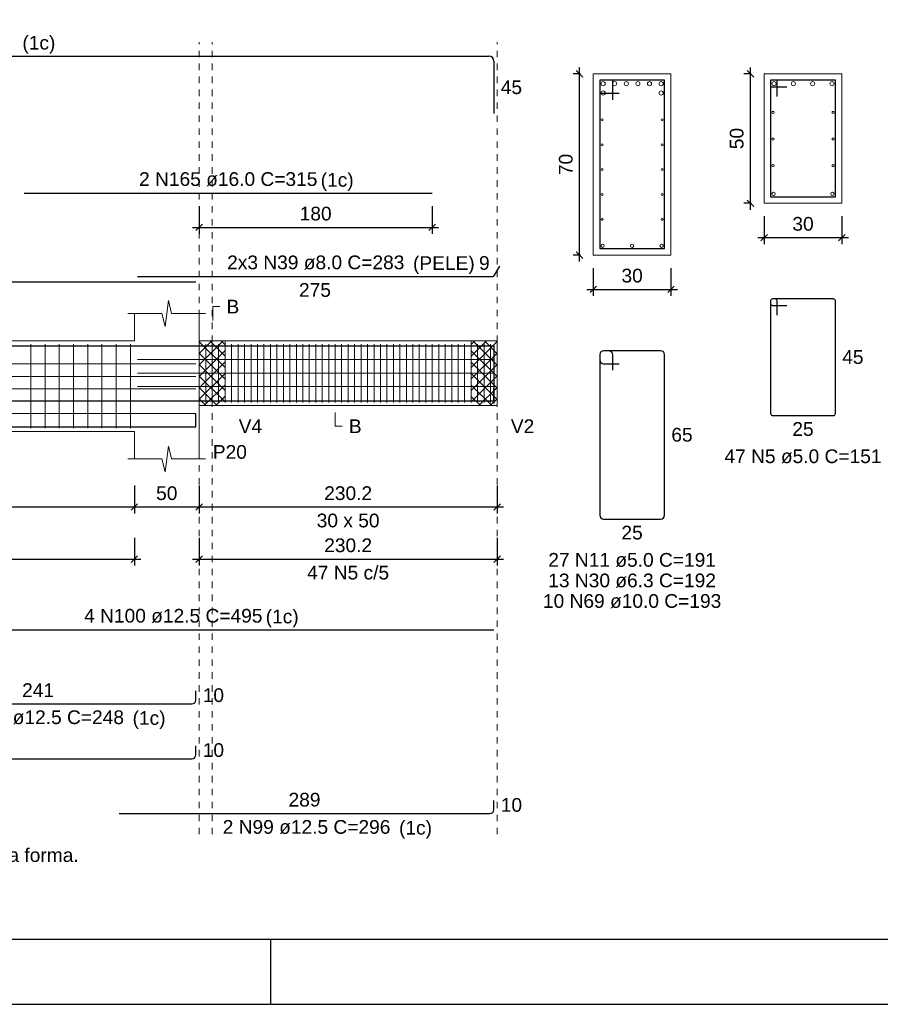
# Model space of a CAD drawing. Header units: millimetres. Extents: x 10 to 1250, y -62 to 528.
# Tile 854 of 909: x 882 to 895, y 69 to 84. Entities that reach past the tile are written whole.
import ezdxf

# ---------------------------------------------------------------- set-up
doc = ezdxf.new("R2010")
doc.units = ezdxf.units.MM
doc.header["$LTSCALE"] = 0.05
doc.linetypes.add('DOT', pattern=[6.35, 0, -6.35])
for name, color, linetype, lineweight in [('Descrição da armadura', 7, 'Continuous', 5), ('DT-Arm complementar', 5, 'Continuous', 5), ('DT-Barras na forma', 2, 'Continuous', 30), ('DT-Barras no corte', 5, 'Continuous', 5), ('DT-Barras rebatidas', 2, 'Continuous', 30), ('DT-Cotas', 9, 'Continuous', 5), ('DT-Forma', 5, 'Continuous', 5), ('DT-Hachura intersecção vigas', 9, 'Continuous', 5), ('DT-Pontilhado', 9, 'DOT', 5), ('DT-Textos', 7, 'Continuous', 5), ('Textos armaduras', 7, 'Continuous', 5)]:
    doc.layers.add(name, color=color, linetype=linetype, lineweight=lineweight)
doc.layers.add('FOLHA_PADRÃO', color=7, linetype='Continuous')
doc.styles.add('Arial', font='arial.ttf')
doc.styles.get("Standard").update_dxf_attribs({"font": 'arial.ttf'})
doc.dimstyles.new('UM_25.000000', dxfattribs={"dimtxt": 0.18, "dimasz": 0.1, "dimexe": 0.1, "dimexo": 0.2, "dimgap": 0, "dimtad": 1, "dimtih": 1, "dimtoh": 1, "dimdec": 1, "dimlfac": 25, "dimzin": 0, "dimdsep": 46, "dimtxsty": 'Standard', "dimcen": 0.09, "dimdle": 0.1, "dimadec": 1, "dimazin": 2, "dimtfac": 1, "dimtdec": 4, "dimtofl": 0, "dimtmove": 0, "dimatfit": 3, "dimfxl": 1, "dimtolj": 1, "dimarcsym": 0})
doc.dimstyles.new('UM_50.000000', dxfattribs={"dimtxt": 0.18, "dimasz": 0.1, "dimexe": 0.1, "dimexo": 0.2, "dimgap": 0.1, "dimtad": 1, "dimdec": 1, "dimlfac": 50, "dimzin": 0, "dimdsep": 46, "dimtxsty": 'Standard', "dimblk": 'OBLIQUE', "dimcen": 0.09, "dimdle": 0.1, "dimadec": 1, "dimazin": 2, "dimtfac": 1, "dimtdec": 1, "dimtofl": 0, "dimtmove": 0, "dimatfit": 3, "dimldrblk": 'OBLIQUE', "dimfxl": 1, "dimtolj": 1, "dimarcsym": 1})
pattern_1 = [(45, (788.06101, 56.75391), (-0.08838835, 0.08838835), []), (135, (788.06101, 56.75391), (-0.08838835, -0.08838835), [])]

# ---------------------------------------------------------------- blocks, each defined once
blk = doc.blocks.new('A1EST. 1500')
at = {"layer": 'FOLHA_PADRÃO', "color": 1, "linetype": 'Continuous'}
for p, q in [((95.5, 0), (95.5, 1)), ((0, 0), (150.008, 0))]:
    blk.add_line(p, q, dxfattribs=at)
at = {"layer": 'FOLHA_PADRÃO', "color": 6, "linetype": 'Continuous'}
blk.add_lwpolyline([(149, 58.4), (149, 1), (1, 1), (1, 58.4), (149, 58.4)], dxfattribs=at)
blk = doc.blocks.new('_Oblique')
at = {"color": 0, "linetype": 'ByBlock', "lineweight": -2}
blk.add_line((-0.5, -0.5), (0.5, 0.5), dxfattribs=at)
blk = doc.blocks.new('*D1271')
at = {"layer": 'Defpoints', "color": 0, "transparency": 16777216}
for p in [(874.705, 76.743), (883.667, 76.743), (883.667, 76.213)]:
    blk.add_point(p, dxfattribs=at)
at = {"layer": 'DT-Cotas', "color": 0, "lineweight": -2, "transparency": 16777216}
for p, q in [((874.705, 76.543), (874.705, 76.113)), ((883.667, 76.543), (883.667, 76.113)), ((874.605, 76.213), (883.767, 76.213))]:
    blk.add_line(p, q, dxfattribs=at)
at = {"layer": 'DT-Cotas', "color": 0, "lineweight": -2, "transparency": 16777216, "xscale": 0.1, "yscale": 0.1, "zscale": 0.1, "rotation": 180}
blk.add_blockref('_Oblique', (874.705, 76.213), dxfattribs=at)
at = {"layer": 'DT-Cotas', "color": 0, "lineweight": -2, "transparency": 16777216, "xscale": 0.1, "yscale": 0.1, "zscale": 0.1}
blk.add_blockref('_Oblique', (883.667, 76.213), dxfattribs=at)
at = {"layer": 'DT-Cotas', "transparency": 16777216, "insert": (879.186, 76.425), "char_height": 0.2118, "attachment_point": 5, "rotation": 0.0057, "style": 'Arial'}
blk.add_mtext('\\A1;448.1', dxfattribs=at)
blk = doc.blocks.new('*D1272')
at = {"layer": 'Defpoints', "color": 0, "transparency": 16777216}
for p in [(883.667, 76.743), (884.667, 76.743), (884.667, 76.213)]:
    blk.add_point(p, dxfattribs=at)
at = {"layer": 'DT-Cotas', "color": 0, "lineweight": -2, "transparency": 16777216}
for p, q in [((883.667, 76.543), (883.667, 76.113)), ((884.667, 76.543), (884.667, 76.113)), ((883.567, 76.213), (884.767, 76.213))]:
    blk.add_line(p, q, dxfattribs=at)
at = {"layer": 'DT-Cotas', "color": 0, "lineweight": -2, "transparency": 16777216, "xscale": 0.1, "yscale": 0.1, "zscale": 0.1, "rotation": 180}
blk.add_blockref('_Oblique', (883.667, 76.213), dxfattribs=at)
at = {"layer": 'DT-Cotas', "color": 0, "lineweight": -2, "transparency": 16777216, "xscale": 0.1, "yscale": 0.1, "zscale": 0.1}
blk.add_blockref('_Oblique', (884.667, 76.213), dxfattribs=at)
at = {"layer": 'DT-Cotas', "transparency": 16777216, "insert": (884.167, 76.425), "char_height": 0.2118, "attachment_point": 5, "rotation": 0.0057, "style": 'Arial'}
blk.add_mtext('\\A1;50', dxfattribs=at)
blk = doc.blocks.new('*D1273')
at = {"layer": 'Defpoints', "color": 0, "transparency": 16777216}
for p in [(884.667, 76.743), (889.271, 76.743), (889.271, 76.213)]:
    blk.add_point(p, dxfattribs=at)
at = {"layer": 'DT-Cotas', "color": 0, "lineweight": -2, "transparency": 16777216}
for p, q in [((884.667, 76.543), (884.667, 76.113)), ((889.271, 76.543), (889.271, 76.113)), ((884.567, 76.213), (889.371, 76.213))]:
    blk.add_line(p, q, dxfattribs=at)
at = {"layer": 'DT-Cotas', "color": 0, "lineweight": -2, "transparency": 16777216, "xscale": 0.1, "yscale": 0.1, "zscale": 0.1, "rotation": 180}
blk.add_blockref('_Oblique', (884.667, 76.213), dxfattribs=at)
at = {"layer": 'DT-Cotas', "color": 0, "lineweight": -2, "transparency": 16777216, "xscale": 0.1, "yscale": 0.1, "zscale": 0.1}
blk.add_blockref('_Oblique', (889.271, 76.213), dxfattribs=at)
at = {"layer": 'DT-Cotas', "transparency": 16777216, "insert": (886.969, 76.425), "char_height": 0.2118, "attachment_point": 5, "rotation": 0.0057, "style": 'Arial'}
blk.add_mtext('\\A1;230.2', dxfattribs=at)
blk = doc.blocks.new('*D1277')
at = {"layer": 'Defpoints', "color": 0, "transparency": 16777216}
for p in [(877.825, 75.938), (883.667, 75.938), (883.667, 75.408)]:
    blk.add_point(p, dxfattribs=at)
at = {"layer": 'DT-Cotas', "color": 0, "lineweight": -2, "transparency": 16777216}
for p, q in [((877.825, 75.738), (877.825, 75.308)), ((883.667, 75.738), (883.667, 75.308)), ((877.725, 75.408), (883.767, 75.408))]:
    blk.add_line(p, q, dxfattribs=at)
at = {"layer": 'DT-Cotas', "color": 0, "lineweight": -2, "transparency": 16777216, "xscale": 0.1, "yscale": 0.1, "zscale": 0.1, "rotation": 180}
blk.add_blockref('_Oblique', (877.825, 75.408), dxfattribs=at)
at = {"layer": 'DT-Cotas', "color": 0, "lineweight": -2, "transparency": 16777216, "xscale": 0.1, "yscale": 0.1, "zscale": 0.1}
blk.add_blockref('_Oblique', (883.667, 75.408), dxfattribs=at)
at = {"layer": 'DT-Cotas', "transparency": 16777216, "insert": (880.746, 75.62), "char_height": 0.2118, "attachment_point": 5, "rotation": 0.0057, "style": 'Arial'}
blk.add_mtext('\\A1;292.1', dxfattribs=at)
blk = doc.blocks.new('*D1278')
at = {"layer": 'Defpoints', "color": 0, "transparency": 16777216}
for p in [(884.667, 75.938), (889.271, 75.938), (889.271, 75.408)]:
    blk.add_point(p, dxfattribs=at)
at = {"layer": 'DT-Cotas', "color": 0, "lineweight": -2, "transparency": 16777216}
for p, q in [((884.667, 75.738), (884.667, 75.308)), ((889.271, 75.738), (889.271, 75.308)), ((884.567, 75.408), (889.371, 75.408))]:
    blk.add_line(p, q, dxfattribs=at)
at = {"layer": 'DT-Cotas', "color": 0, "lineweight": -2, "transparency": 16777216, "xscale": 0.1, "yscale": 0.1, "zscale": 0.1, "rotation": 180}
blk.add_blockref('_Oblique', (884.667, 75.408), dxfattribs=at)
at = {"layer": 'DT-Cotas', "color": 0, "lineweight": -2, "transparency": 16777216, "xscale": 0.1, "yscale": 0.1, "zscale": 0.1}
blk.add_blockref('_Oblique', (889.271, 75.408), dxfattribs=at)
at = {"layer": 'DT-Cotas', "transparency": 16777216, "insert": (886.969, 75.62), "char_height": 0.2118, "attachment_point": 5, "rotation": 0.0057, "style": 'Arial'}
blk.add_mtext('\\A1;230.2', dxfattribs=at)
blk = doc.blocks.new('*D1268')
at = {"layer": 'Defpoints', "color": 0, "transparency": 16777216}
for p in [(884.667, 81.06), (888.267, 81.06), (888.267, 80.531)]:
    blk.add_point(p, dxfattribs=at)
at = {"layer": 'DT-Cotas', "color": 0, "lineweight": -2, "transparency": 16777216}
for p, q in [((884.667, 80.86), (884.667, 80.431)), ((888.267, 80.86), (888.267, 80.431)), ((884.567, 80.531), (888.367, 80.531))]:
    blk.add_line(p, q, dxfattribs=at)
at = {"layer": 'DT-Cotas', "color": 0, "lineweight": -2, "transparency": 16777216, "xscale": 0.1, "yscale": 0.1, "zscale": 0.1, "rotation": 180}
blk.add_blockref('_Oblique', (884.667, 80.531), dxfattribs=at)
at = {"layer": 'DT-Cotas', "color": 0, "lineweight": -2, "transparency": 16777216, "xscale": 0.1, "yscale": 0.1, "zscale": 0.1}
blk.add_blockref('_Oblique', (888.267, 80.531), dxfattribs=at)
at = {"layer": 'DT-Cotas', "transparency": 16777216, "insert": (886.467, 80.743), "char_height": 0.2118, "attachment_point": 5, "rotation": 0.0057, "style": 'Arial'}
blk.add_mtext('\\A1;180', dxfattribs=at)
blk = doc.blocks.new('*D1279')
at = {"layer": 'Defpoints', "color": 0, "transparency": 16777216}
for p in [(890.544, 82.903), (890.756, 82.903), (890.756, 80.103)]:
    blk.add_point(p, dxfattribs=at)
at = {"layer": 'DT-Cotas', "color": 0, "lineweight": -2, "transparency": 16777216}
for p, q in [((890.556, 82.903), (890.444, 82.903)), ((890.544, 80.003), (890.544, 83.003)), ((890.556, 80.103), (890.444, 80.103))]:
    blk.add_line(p, q, dxfattribs=at)
at = {"layer": 'DT-Cotas', "color": 0, "lineweight": -2, "transparency": 16777216, "xscale": 0.1, "yscale": 0.1, "zscale": 0.1}
for p, rotation in [((890.544, 82.903), 90), ((890.544, 80.103), 270)]:
    blk.add_blockref('_Oblique', p, dxfattribs=dict(at, rotation=rotation))
at = {"layer": 'DT-Cotas', "transparency": 16777216, "insert": (890.332, 81.503), "char_height": 0.2118, "attachment_point": 5, "rotation": 90, "style": 'Arial'}
blk.add_mtext('\\A1;70', dxfattribs=at)
blk = doc.blocks.new('*D1280')
at = {"layer": 'Defpoints', "color": 0, "transparency": 16777216}
for p in [(890.756, 80.103), (891.956, 80.103), (891.956, 79.574)]:
    blk.add_point(p, dxfattribs=at)
at = {"layer": 'DT-Cotas', "color": 0, "lineweight": -2, "transparency": 16777216}
for p, q in [((890.756, 79.903), (890.756, 79.474)), ((891.956, 79.903), (891.956, 79.474)), ((890.656, 79.574), (892.056, 79.574))]:
    blk.add_line(p, q, dxfattribs=at)
at = {"layer": 'DT-Cotas', "color": 0, "lineweight": -2, "transparency": 16777216, "xscale": 0.1, "yscale": 0.1, "zscale": 0.1, "rotation": 180}
blk.add_blockref('_Oblique', (890.756, 79.574), dxfattribs=at)
at = {"layer": 'DT-Cotas', "color": 0, "lineweight": -2, "transparency": 16777216, "xscale": 0.1, "yscale": 0.1, "zscale": 0.1}
blk.add_blockref('_Oblique', (891.956, 79.574), dxfattribs=at)
at = {"layer": 'DT-Cotas', "transparency": 16777216, "insert": (891.356, 79.785), "char_height": 0.2118, "attachment_point": 5, "rotation": 0.0057, "style": 'Arial'}
blk.add_mtext('\\A1;30', dxfattribs=at)
blk = doc.blocks.new('*D1281')
at = {"layer": 'Defpoints', "color": 0, "transparency": 16777216}
for p in [(893.184, 82.903), (893.396, 82.903), (893.396, 80.903)]:
    blk.add_point(p, dxfattribs=at)
at = {"layer": 'DT-Cotas', "color": 0, "lineweight": -2, "transparency": 16777216}
for p, q in [((893.196, 82.903), (893.084, 82.903)), ((893.184, 80.803), (893.184, 83.003)), ((893.196, 80.903), (893.084, 80.903))]:
    blk.add_line(p, q, dxfattribs=at)
at = {"layer": 'DT-Cotas', "color": 0, "lineweight": -2, "transparency": 16777216, "xscale": 0.1, "yscale": 0.1, "zscale": 0.1}
for p, rotation in [((893.184, 82.903), 90), ((893.184, 80.903), 270)]:
    blk.add_blockref('_Oblique', p, dxfattribs=dict(at, rotation=rotation))
at = {"layer": 'DT-Cotas', "transparency": 16777216, "insert": (892.972, 81.903), "char_height": 0.2118, "attachment_point": 5, "rotation": 90, "style": 'Arial'}
blk.add_mtext('\\A1;50', dxfattribs=at)
blk = doc.blocks.new('*D1282')
at = {"layer": 'Defpoints', "color": 0, "transparency": 16777216}
for p in [(893.396, 80.903), (894.596, 80.903), (894.596, 80.374)]:
    blk.add_point(p, dxfattribs=at)
at = {"layer": 'DT-Cotas', "color": 0, "lineweight": -2, "transparency": 16777216}
for p, q in [((893.396, 80.703), (893.396, 80.274)), ((894.596, 80.703), (894.596, 80.274)), ((893.296, 80.374), (894.696, 80.374))]:
    blk.add_line(p, q, dxfattribs=at)
at = {"layer": 'DT-Cotas', "color": 0, "lineweight": -2, "transparency": 16777216, "xscale": 0.1, "yscale": 0.1, "zscale": 0.1, "rotation": 180}
blk.add_blockref('_Oblique', (893.396, 80.374), dxfattribs=at)
at = {"layer": 'DT-Cotas', "color": 0, "lineweight": -2, "transparency": 16777216, "xscale": 0.1, "yscale": 0.1, "zscale": 0.1}
blk.add_blockref('_Oblique', (894.596, 80.374), dxfattribs=at)
at = {"layer": 'DT-Cotas', "transparency": 16777216, "insert": (893.996, 80.585), "char_height": 0.2118, "attachment_point": 5, "rotation": 0.0057, "style": 'Arial'}
blk.add_mtext('\\A1;30', dxfattribs=at)

msp = doc.modelspace()

# ---------------------------------------------------------------- hatches: boundary and pattern name
at = {"layer": 'DT-Hachura intersecção vigas', "linetype": 'Continuous'}
h = msp.add_hatch(dxfattribs=at)
h.set_pattern_fill('ANSI37', color=256, style=0)
h.set_pattern_definition(pattern_1)
h.paths.add_polyline_path([(884.6667, 77.7782), (885.0667, 77.7782), (885.0667, 78.7782), (884.6667, 78.7782), (884.6667, 77.7782)])
h = msp.add_hatch(dxfattribs=at)
h.set_pattern_fill('ANSI37', color=256, style=0)
h.set_pattern_definition(pattern_1)
h.paths.add_polyline_path([(888.8707, 77.7782), (889.2707, 77.7782), (889.2707, 78.7782), (888.8707, 78.7782), (888.8707, 77.7782)])

# ---------------------------------------------------------------- linework, layer by layer
at = {"layer": 'DT-Arm complementar'}
for p, q in [((882.0661, 77.4282), (882.0661, 78.7282)), ((882.2861, 77.4282), (882.2861, 78.7282)), ((882.5061, 77.4282), (882.5061, 78.7282)), ((882.7261, 77.4282), (882.7261, 78.7282)), ((882.9461, 77.4282), (882.9461, 78.7282)), ((883.1661, 77.4282), (883.1661, 78.7282)), ((883.3861, 77.4282), (883.3861, 78.7282)), ((883.6061, 77.4282), (883.6061, 78.7282)), ((884.6687, 77.8282), (884.6687, 78.7282)), ((884.7687, 77.8282), (884.7687, 78.7282)), ((884.8687, 77.8282), (884.8687, 78.7282)), ((884.9687, 77.8282), (884.9687, 78.7282)), ((885.0687, 77.8282), (885.0687, 78.7282)), ((885.1687, 77.8282), (885.1687, 78.7282)), ((885.2687, 77.8282), (885.2687, 78.7282)), ((885.3687, 77.8282), (885.3687, 78.7282)), ((885.4687, 77.8282), (885.4687, 78.7282)), ((885.5687, 77.8282), (885.5687, 78.7282)), ((885.6687, 77.8282), (885.6687, 78.7282)), ((885.7687, 77.8282), (885.7687, 78.7282)), ((885.8687, 77.8282), (885.8687, 78.7282)), ((885.9687, 77.8282), (885.9687, 78.7282)), ((886.0687, 77.8282), (886.0687, 78.7282)), ((886.1687, 77.8282), (886.1687, 78.7282)), ((886.2687, 77.8282), (886.2687, 78.7282)), ((886.3687, 77.8282), (886.3687, 78.7282)), ((886.4687, 77.8282), (886.4687, 78.7282)), ((886.5687, 77.8282), (886.5687, 78.7282)), ((886.6687, 77.8282), (886.6687, 78.7282)), ((886.7687, 77.8282), (886.7687, 78.7282)), ((886.8687, 77.8282), (886.8687, 78.7282)), ((886.9687, 77.8282), (886.9687, 78.7282)), ((887.0687, 77.8282), (887.0687, 78.7282)), ((887.1687, 77.8282), (887.1687, 78.7282)), ((887.2687, 77.8282), (887.2687, 78.7282)), ((887.3687, 77.8282), (887.3687, 78.7282)), ((887.4687, 77.8282), (887.4687, 78.7282)), ((887.5687, 77.8282), (887.5687, 78.7282)), ((887.6687, 77.8282), (887.6687, 78.7282)), ((887.7687, 77.8282), (887.7687, 78.7282)), ((887.8687, 77.8282), (887.8687, 78.7282)), ((887.9687, 77.8282), (887.9687, 78.7282)), ((888.0687, 77.8282), (888.0687, 78.7282)), ((888.1687, 77.8282), (888.1687, 78.7282)), ((888.2687, 77.8282), (888.2687, 78.7282)), ((888.3687, 77.8282), (888.3687, 78.7282)), ((888.4687, 77.8282), (888.4687, 78.7282)), ((888.5687, 77.8282), (888.5687, 78.7282)), ((888.6687, 77.8282), (888.6687, 78.7282)), ((888.7687, 77.8282), (888.7687, 78.7282)), ((888.8687, 77.8282), (888.8687, 78.7282)), ((888.9687, 77.8282), (888.9687, 78.7282)), ((889.0687, 77.8282), (889.0687, 78.7282)), ((889.1687, 77.8282), (889.1687, 78.7282)), ((889.2687, 77.8282), (889.2687, 78.7282)), ((883.7167, 78.4894), (889.2207, 78.4894)), ((871.7967, 78.4223), (884.6167, 78.4223)), ((871.7967, 78.2305), (884.6167, 78.2305)), ((883.7167, 78.2807), (889.2207, 78.2807)), ((871.7967, 78.0387), (884.6167, 78.0387)), ((883.7167, 78.0719), (889.2207, 78.0719)), ((871.7967, 77.8468), (884.6167, 77.8468)), ((871.7967, 77.655), (884.6167, 77.655))]:
    msp.add_line(p, q, dxfattribs=at)
at = {"layer": 'DT-Barras na forma'}
for p, q in [((891.0558, 82.803), (890.8558, 82.803)), ((890.8558, 82.803), (890.8558, 80.203)), ((891.8558, 82.803), (890.8558, 82.803)), ((890.8558, 82.803), (890.8558, 82.603)), ((891.0558, 82.503), (891.0558, 82.803)), ((891.8558, 80.203), (891.8558, 82.803)), ((893.5957, 82.803), (893.4957, 82.803)), ((893.4957, 82.803), (893.4957, 81.003)), ((894.4957, 82.803), (893.4957, 82.803)), ((893.4957, 82.803), (893.4957, 82.703)), ((893.5957, 82.553), (893.5957, 82.803)), ((894.4957, 81.003), (894.4957, 82.803)), ((890.8558, 82.603), (891.1558, 82.603)), ((893.4957, 82.703), (893.7457, 82.703)), ((893.4957, 81.003), (894.4957, 81.003)), ((890.8558, 80.203), (891.8558, 80.203))]:
    msp.add_line(p, q, dxfattribs=at)
for points in [[(871.7967, 77.4122), (871.7967, 78.7022), (889.2207, 78.7022), (889.2207, 77.8122)], [(881.9667, 78.7022), (888.2667, 78.7022)], [(883.4327, 77.8507), (889.2207, 77.8507), (889.2207, 78.0507)], [(879.3152, 77.8507), (889.2207, 77.8507)], [(871.7967, 77.6507), (871.7967, 77.4507), (884.6167, 77.4507), (884.6167, 77.6507)], [(879.8055, 77.4507), (884.6167, 77.4507), (884.6167, 77.6507)]]:
    msp.add_lwpolyline(points, dxfattribs=at)
at = {"layer": 'DT-Barras no corte'}
for centre, radius in [((890.9078, 82.751), 0.032), ((891.087, 82.751), 0.032), ((891.2662, 82.751), 0.032), ((891.4454, 82.751), 0.032), ((891.6246, 82.751), 0.032), ((891.8038, 82.751), 0.032), ((893.5477, 82.751), 0.032), ((893.8464, 82.751), 0.032), ((894.1451, 82.751), 0.032), ((894.4437, 82.751), 0.032), ((890.9078, 82.607), 0.032), ((891.8038, 82.607), 0.032), ((893.5317, 82.3075), 0.016), ((894.4597, 82.3075), 0.016), ((890.8918, 82.1913), 0.016), ((891.8198, 82.1913), 0.016), ((890.8918, 81.8077), 0.016), ((891.8198, 81.8077), 0.016), ((893.5317, 81.896), 0.016), ((894.4597, 81.896), 0.016), ((890.8918, 81.424), 0.016), ((891.8198, 81.424), 0.016), ((893.5317, 81.4845), 0.016), ((894.4597, 81.4845), 0.016), ((890.8918, 81.0403), 0.016), ((891.8198, 81.0403), 0.016), ((893.5407, 81.048), 0.025), ((894.4507, 81.048), 0.025), ((890.8918, 80.6567), 0.016), ((891.8198, 80.6567), 0.016), ((890.9008, 80.248), 0.025), ((891.3558, 80.248), 0.025), ((891.8108, 80.248), 0.025)]:
    msp.add_circle(centre, radius, dxfattribs=at)
at = {"layer": 'DT-Barras rebatidas'}
for p, q in [((871.8767, 83.1782), (889.1407, 83.1782)), ((889.2207, 83.0982), (889.2207, 82.2882)), ((881.9667, 81.0602), (888.2667, 81.0602)), ((889.2322, 79.7936), (889.3127, 79.933)), ((871.866, 79.6889), (884.6167, 79.6889)), ((883.7167, 79.7736), (889.1976, 79.7736)), ((893.4957, 79.3963), (893.4957, 77.6563)), ((893.4957, 79.3963), (893.4957, 79.3563)), ((893.5657, 79.4263), (893.5257, 79.4263)), ((894.4657, 79.4263), (893.5257, 79.4263)), ((893.5957, 79.1763), (893.5957, 79.3963)), ((894.4957, 77.6563), (894.4957, 79.3963)), ((893.5257, 79.3263), (893.7457, 79.3263)), ((890.9958, 78.6263), (890.9158, 78.6263)), ((891.7958, 78.6263), (890.9158, 78.6263)), ((890.8558, 78.5663), (890.8558, 76.0863)), ((890.8558, 78.5663), (890.8558, 78.4863)), ((891.0558, 78.3263), (891.0558, 78.5663)), ((891.8558, 76.0863), (891.8558, 78.5663)), ((890.9158, 78.4263), (891.1558, 78.4263)), ((893.5257, 77.6263), (894.4657, 77.6263)), ((890.9158, 76.0263), (891.7958, 76.0263)), ((879.3152, 74.316), (889.2207, 74.316)), ((884.6167, 73.2348), (884.6167, 73.3723)), ((879.8055, 73.1723), (884.5542, 73.1723)), ((884.6167, 72.3876), (884.6167, 72.5251)), ((871.8592, 72.3251), (884.5542, 72.3251)), ((889.2207, 71.5404), (889.2207, 71.6779)), ((883.4327, 71.4779), (889.1582, 71.4779))]:
    msp.add_line(p, q, dxfattribs=at)
for centre, radius, start, end in [((889.1407, 83.0982), 0.08, 0, 90), ((889.1976, 79.8136), 0.04, 270, 330), ((893.5257, 79.3963), 0.03, 90, 180), ((893.5257, 79.3963), 0.03, 90, 180), ((893.5657, 79.3963), 0.03, 0, 90), ((894.4657, 79.3963), 0.03, 0, 90), ((893.5257, 79.3563), 0.03, 180, 270), ((890.9158, 78.5663), 0.06, 90, 180), ((890.9158, 78.5663), 0.06, 90, 180), ((890.9958, 78.5663), 0.06, 0, 90), ((891.7958, 78.5663), 0.06, 0, 90), ((890.9158, 78.4863), 0.06, 180, 270), ((893.5257, 77.6563), 0.03, 180, 270), ((894.4657, 77.6563), 0.03, 270, 0), ((890.9158, 76.0863), 0.06, 180, 270), ((891.7958, 76.0863), 0.06, 270, 0), ((884.5542, 73.2348), 0.0625, 270, 0), ((884.5542, 72.3876), 0.0625, 270, 0), ((889.1582, 71.5404), 0.0625, 270, 0)]:
    msp.add_arc(centre, radius, start, end, dxfattribs=at)
at = {"layer": 'DT-Forma'}
for p, q in [((891.9558, 82.903), (890.7558, 82.903)), ((890.7558, 82.903), (890.7558, 82.903)), ((890.7558, 82.903), (890.7558, 80.103)), ((891.9558, 80.103), (891.9558, 82.903)), ((891.9558, 82.903), (891.9558, 82.903)), ((894.5957, 82.903), (893.3957, 82.903)), ((893.3957, 82.903), (893.3957, 82.903)), ((893.3957, 82.903), (893.3957, 80.903)), ((894.5957, 80.903), (894.5957, 82.903)), ((894.5957, 82.903), (894.5957, 82.903)), ((893.3957, 80.903), (894.5957, 80.903)), ((893.3957, 80.903), (893.3957, 80.903)), ((894.5957, 80.903), (894.5957, 80.903)), ((890.7558, 80.103), (891.9558, 80.103)), ((890.7558, 80.103), (890.7558, 80.103)), ((891.9558, 80.103), (891.9558, 80.103)), ((884.1417, 79.0018), (884.1917, 79.4018)), ((884.1917, 79.4018), (884.2417, 79.2018)), ((883.5667, 79.2018), (884.0917, 79.2018)), ((883.6667, 78.7782), (883.6667, 79.2018)), ((884.0917, 79.2018), (884.1417, 79.0018)), ((884.2417, 79.2018), (884.7667, 79.2018)), ((884.6667, 79.2018), (884.6667, 78.7782)), ((877.1667, 78.7782), (883.6667, 78.7782)), ((884.6667, 78.7782), (885.0667, 78.7782)), ((885.0667, 78.7782), (888.8707, 78.7782)), ((888.8707, 78.7782), (889.2707, 78.7782)), ((884.6667, 76.9546), (884.6667, 77.7782)), ((884.6667, 77.7782), (885.0667, 77.7782)), ((885.0667, 77.7782), (888.8707, 77.7782)), ((888.8707, 77.7782), (889.2707, 77.7782)), ((877.1667, 77.3782), (883.6667, 77.3782)), ((883.6667, 77.3782), (883.6667, 76.9546)), ((884.1417, 76.7546), (884.1917, 77.1546)), ((884.1917, 77.1546), (884.2417, 76.9546)), ((883.5667, 76.9546), (884.0917, 76.9546)), ((884.0917, 76.9546), (884.1417, 76.7546)), ((884.2417, 76.9546), (884.7667, 76.9546))]:
    msp.add_line(p, q, dxfattribs=at)
at = {"layer": 'DT-Forma', "linetype": 'Continuous'}
msp.add_line((889.2707, 78.7782), (889.2707, 77.7782), dxfattribs=at)
at = {"layer": 'DT-Pontilhado', "ltscale": 0.2}
for p, q in [((884.6667, 71.1602), (884.6667, 83.39)), ((884.8667, 71.1602), (884.8667, 83.39)), ((889.2707, 71.1602), (889.2707, 83.39)), ((884.6667, 78.7782), (884.6667, 77.7782)), ((885.0667, 78.7782), (885.0667, 77.7782)), ((888.8707, 78.7782), (888.8707, 77.7782))]:
    msp.add_line(p, q, dxfattribs=at)
at = {"layer": 'DT-Textos'}
for points in [[(884.8785, 79.0959), (884.8785, 79.3077), (884.9844, 79.3077)], [(886.7687, 77.6723), (886.7687, 77.4605), (886.8746, 77.4605)]]:
    msp.add_lwpolyline(points, dxfattribs=at)

# ---------------------------------------------------------------- block references
msp.add_blockref('A1EST. 1500', (790.2755, 68.5322))

# ---------------------------------------------------------------- texts
at = {"layer": 'Descrição da armadura', "linetype": 'Continuous', "char_height": 0.2118, "attachment_point": 8, "line_spacing_factor": 0.798, "style": 'Arial'}
for s, insert, width in [('2 N165 ø16.0 C=315', (885.1167, 81.1661), 5.524605), ('2x3 N39 ø8.0 C=283', (886.4687, 79.8795), 5.491291), ('47 N5 ø5.0 C=151', (893.9957, 76.885), 4.8647), ('27 N11 ø5.0 C=191', (891.3558, 75.285), 5.194653), ('47 N5 c/5', (886.9687, 75.0907), 2.539389), ('13 N30 ø6.3 C=192', (891.3558, 74.9673), 5.194653), ('10 N69 ø10.0 C=193', (891.3558, 74.6496), 5.524605), ('4 N100 ø12.5 C=495', (884.2679, 74.4219), 5.524605), ('1 N97 ø12.5 C=248', (882.2111, 72.8546), 5.194653), ('2 N99 ø12.5 C=296', (886.3267, 71.1602), 5.194653)]:
    msp.add_mtext(s, dxfattribs=dict(at, insert=insert, width=width))
at = {"layer": 'DT-Textos', "char_height": 0.2118, "line_spacing_factor": 0.798, "style": 'Arial'}
for s, insert, width, attachment_point in [('(1c)', (881.937, 83.2139), 1.156382, 7), ('(1c)', (886.545, 81.0959), 1.156382, 7), ('B', (885.0903, 79.2018), 0.447864, 7), ('V4', (885.2785, 77.3546), 0.821303, 7), ('B', (886.9805, 77.3546), 0.447864, 7), ('V2', (889.4825, 77.3546), 0.821303, 7), ('P20', (884.8785, 76.9546), 1.194742, 7), ('30 x 50', (886.9687, 75.8956), 2.202601, 8), ('(1c)', (885.696, 74.3519), 1.156382, 7), ('(1c)', (883.639, 72.7849), 1.156382, 7), ('(1c)', (887.755, 71.0899), 1.156382, 7), ('Aviso 06 - Viga com apoios sobrepostos. Ajustar detalhamento de acordo com a forma.', (871.361, 70.6669), 25.977113, 7)]:
    msp.add_mtext(s, dxfattribs=dict(at, insert=insert, width=width, attachment_point=attachment_point))
at = {"layer": 'DT-Textos', "linetype": 'Continuous', "insert": (887.971, 79.8099), "char_height": 0.2118, "width": 2.16424, "attachment_point": 7, "line_spacing_factor": 0.798, "style": 'Arial'}
msp.add_mtext('(PELE)', dxfattribs=at)
at = {"layer": 'Textos armaduras', "linetype": 'Continuous', "char_height": 0.2118, "attachment_point": 7, "line_spacing_factor": 0.798, "style": 'Arial'}
for s, insert, width in [('45', (889.3266, 82.5873), 0.659905), ('9', (888.9905, 79.8726), 0.329953), ('275', (886.2097, 79.4559), 0.989858), ('45', (894.6016, 78.4204), 0.659905), ('25', (893.8308, 77.3086), 0.659905), ('65', (891.9617, 77.2204), 0.659905), ('25', (891.1908, 75.7086), 0.659905), ('241', (881.9324, 73.2782), 0.989858), ('10', (884.7226, 73.1977), 0.659905), ('10', (884.7226, 72.3505), 0.659905), ('289', (886.048, 71.5838), 0.989858), ('10', (889.3266, 71.5033), 0.659905)]:
    msp.add_mtext(s, dxfattribs=dict(at, insert=insert, width=width))

# ---------------------------------------------------------------- dimensions: what is measured, and where the dimension line sits
at = {"layer": 'DT-Cotas'}
for base, p1, p2, picture, middle in [((890.544, 82.903), (890.7558, 80.103), (890.7558, 82.903), '*D1279', (890.3322, 81.503)), ((893.1839, 82.903), (893.3957, 80.903), (893.3957, 82.903), '*D1281', (892.9721, 81.903))]:
    dim = msp.add_linear_dim(base=base, p1=p1, p2=p2, angle=90, dimstyle='UM_25.000000', override={"dimtxt": 0.2118, "dimasz": 0.1, "dimexe": 0.1, "dimexo": 0.2, "dimtad": 1, "dimtih": 0, "dimtoh": 0, "dimdec": 1, "dimlfac": 25, "dimzin": 8, "dimtxsty": 'Arial', "dimblk": 'Oblique', "dimblk1": 'Oblique', "dimblk2": 'Oblique', "dimsah": 1, "dimdle": 0.1, "dimse1": 0, "dimse2": 0, "dimclrt": 256, "dimadec": 1, "dimazin": 3, "dimtmove": 2, "dimldrblk": 'Oblique'}, dxfattribs=at)
    dim.commit()
    dim.dimension.update_dxf_attribs({"geometry": picture, "text_midpoint": middle, "dimtype": 160, "text_rotation": 90})
for base, p1, p2, dimstyle, override, picture, middle in [((888.2667, 80.5307), (884.6667, 81.0602), (888.2667, 81.0602), 'UM_50.000000', {"dimtxt": 0.2118, "dimasz": 0.1, "dimexe": 0.1, "dimexo": 0.2, "dimtad": 1, "dimtih": 0, "dimtoh": 0, "dimdec": 1, "dimlfac": 50, "dimzin": 8, "dimtxsty": 'Arial', "dimblk": 'Oblique', "dimblk1": 'Oblique', "dimblk2": 'Oblique', "dimsah": 1, "dimdle": 0.1, "dimse1": 0, "dimse2": 0, "dimclrt": 256, "dimadec": 1, "dimazin": 3, "dimtmove": 2, "dimldrblk": 'Oblique'}, '*D1268', (886.4667, 80.7425)), ((894.5957, 80.3735), (893.3957, 80.903), (894.5957, 80.903), 'UM_25.000000', {"dimtxt": 0.2118, "dimasz": 0.1, "dimexe": 0.1, "dimexo": 0.2, "dimtad": 1, "dimtih": 0, "dimtoh": 0, "dimdec": 1, "dimlfac": 25, "dimzin": 8, "dimtxsty": 'Arial', "dimblk": 'Oblique', "dimblk1": 'Oblique', "dimblk2": 'Oblique', "dimsah": 1, "dimdle": 0.1, "dimse1": 0, "dimse2": 0, "dimclrt": 256, "dimadec": 1, "dimazin": 3, "dimtmove": 2, "dimldrblk": 'Oblique'}, '*D1282', (893.9957, 80.5853)), ((891.9558, 79.5735), (890.7558, 80.103), (891.9558, 80.103), 'UM_25.000000', {"dimtxt": 0.2118, "dimasz": 0.1, "dimexe": 0.1, "dimexo": 0.2, "dimtad": 1, "dimtih": 0, "dimtoh": 0, "dimdec": 1, "dimlfac": 25, "dimzin": 8, "dimtxsty": 'Arial', "dimblk": 'Oblique', "dimblk1": 'Oblique', "dimblk2": 'Oblique', "dimsah": 1, "dimdle": 0.1, "dimse1": 0, "dimse2": 0, "dimclrt": 256, "dimadec": 1, "dimazin": 3, "dimtmove": 2, "dimldrblk": 'Oblique'}, '*D1280', (891.3558, 79.7853)), ((883.6667, 76.2133), (874.7055, 76.7428), (883.6667, 76.7428), 'UM_50.000000', {"dimtxt": 0.2118, "dimasz": 0.1, "dimexe": 0.1, "dimexo": 0.2, "dimtad": 1, "dimtih": 0, "dimtoh": 0, "dimdec": 1, "dimlfac": 50, "dimzin": 8, "dimtxsty": 'Arial', "dimblk": 'Oblique', "dimblk1": 'Oblique', "dimblk2": 'Oblique', "dimsah": 1, "dimdle": 0.1, "dimse1": 0, "dimse2": 0, "dimclrt": 256, "dimadec": 1, "dimazin": 3, "dimtmove": 2, "dimldrblk": 'Oblique'}, '*D1271', (879.1861, 76.4251)), ((884.6667, 76.2133), (883.6667, 76.7428), (884.6667, 76.7428), 'UM_50.000000', {"dimtxt": 0.2118, "dimasz": 0.1, "dimexe": 0.1, "dimexo": 0.2, "dimtad": 1, "dimtih": 0, "dimtoh": 0, "dimdec": 1, "dimlfac": 50, "dimzin": 8, "dimtxsty": 'Arial', "dimblk": 'Oblique', "dimblk1": 'Oblique', "dimblk2": 'Oblique', "dimsah": 1, "dimdle": 0.1, "dimse1": 0, "dimse2": 0, "dimclrt": 256, "dimadec": 1, "dimazin": 3, "dimtmove": 2, "dimldrblk": 'Oblique'}, '*D1272', (884.1667, 76.4251)), ((889.2707, 76.2133), (884.6667, 76.7428), (889.2707, 76.7428), 'UM_50.000000', {"dimtxt": 0.2118, "dimasz": 0.1, "dimexe": 0.1, "dimexo": 0.2, "dimtad": 1, "dimtih": 0, "dimtoh": 0, "dimdec": 1, "dimlfac": 50, "dimzin": 8, "dimtxsty": 'Arial', "dimblk": 'Oblique', "dimblk1": 'Oblique', "dimblk2": 'Oblique', "dimsah": 1, "dimdle": 0.1, "dimse1": 0, "dimse2": 0, "dimclrt": 256, "dimadec": 1, "dimazin": 3, "dimtmove": 2, "dimldrblk": 'Oblique'}, '*D1273', (886.9687, 76.4251)), ((883.6667, 75.4084), (877.8255, 75.9379), (883.6667, 75.9379), 'UM_50.000000', {"dimtxt": 0.2118, "dimasz": 0.1, "dimexe": 0.1, "dimexo": 0.2, "dimtad": 1, "dimtih": 0, "dimtoh": 0, "dimdec": 1, "dimlfac": 50, "dimzin": 8, "dimtxsty": 'Arial', "dimblk": 'Oblique', "dimblk1": 'Oblique', "dimblk2": 'Oblique', "dimsah": 1, "dimdle": 0.1, "dimse1": 0, "dimse2": 0, "dimclrt": 256, "dimadec": 1, "dimazin": 3, "dimtmove": 2, "dimldrblk": 'Oblique'}, '*D1277', (880.7461, 75.6202)), ((889.2707, 75.4084), (884.6667, 75.9379), (889.2707, 75.9379), 'UM_50.000000', {"dimtxt": 0.2118, "dimasz": 0.1, "dimexe": 0.1, "dimexo": 0.2, "dimtad": 1, "dimtih": 0, "dimtoh": 0, "dimdec": 1, "dimlfac": 50, "dimzin": 8, "dimtxsty": 'Arial', "dimblk": 'Oblique', "dimblk1": 'Oblique', "dimblk2": 'Oblique', "dimsah": 1, "dimdle": 0.1, "dimse1": 0, "dimse2": 0, "dimclrt": 256, "dimadec": 1, "dimazin": 3, "dimtmove": 2, "dimldrblk": 'Oblique'}, '*D1278', (886.9687, 75.6202))]:
    dim = msp.add_linear_dim(base=base, p1=p1, p2=p2, dimstyle=dimstyle, override=override, dxfattribs=at)
    dim.commit()
    dim.dimension.update_dxf_attribs({"geometry": picture, "text_midpoint": middle, "dimtype": 160, "text_rotation": 0.00573})

doc.saveas('drawing.dxf')
